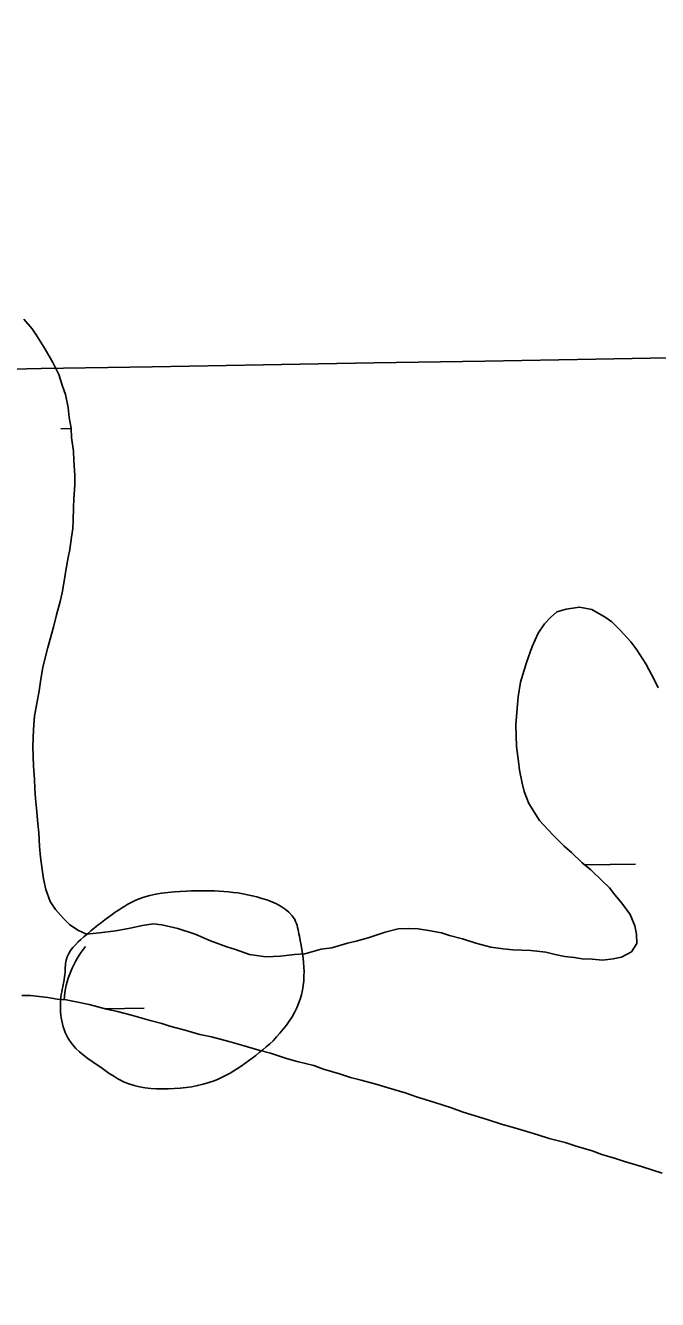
# Model space of a CAD drawing. Extents: x 3887375 to 3925618, y 296674 to 322633.
# Drawn here: x 3902264.6 to 3902500.8, y 314060.4 to 314536.9 of the extents above; entities that cross this region are included whole.
import ezdxf

# ---------------------------------------------------------------- set-up
doc = ezdxf.new("R2010")
doc.units = 0
for name, color, linetype in [('V-GRID-MAJR', 7, 'Continuous'), ('V-RIVR-EDGE', 7, 'Continuous'), ('V-TOPO-SHOR', 7, 'Continuous'), ('V-WETL-SWMP', 7, 'Continuous')]:
    doc.layers.add(name, color=color, linetype=linetype)

msp = doc.modelspace()

# ---------------------------------------------------------------- linework, layer by layer
at = {"layer": 'V-GRID-MAJR'}
for points in [[(3902269.22, 302288.25), (3902166.14, 308345.1), (3902063.01, 314405.04), (3901959.87, 320464.98), (3901959.82, 320468.07)], [(3891444.7, 314225.88), (3896753.86, 314315.07), (3902063.01, 314405.04), (3907372.14, 314495.79), (3912681.27, 314587.3), (3917990.38, 314679.59), (3923299.47, 314772.65)]]:
    msp.add_spline(points, degree=3, dxfattribs=at)
at = {"layer": 'V-RIVR-EDGE'}
for points in [[(3902292.86, 314147.19), (3902281, 314157.35), (3902277.93, 314165.72), (3902277.96, 314174.53), (3902279.3, 314182.01), (3902279.75, 314187.29), (3902286.38, 314196.08), (3902296.96, 314204.42), (3902306.66, 314210.12), (3902324.72, 314213.16), (3902352.9, 314210.45), (3902365.21, 314202.49), (3902366.95, 314196.32), (3902368.68, 314183.11), (3902366.01, 314169.47), (3902357.17, 314157.16)], [(3902357.17, 314157.16), (3902335.12, 314142.24), (3902317.94, 314139.2), (3902301.21, 314141.89), (3902292.86, 314147.19)]]:
    msp.add_spline(points, degree=3, dxfattribs=at)
at = {"layer": 'V-TOPO-SHOR'}
for points in [[(3902263.96, 314427.05), (3902267.09, 314423.47), (3902268.86, 314420.86), (3902271.95, 314415.88), (3902274.81, 314410.92), (3902276.98, 314406.44), (3902278.46, 314401.98), (3902279.52, 314398.93), (3902280.52, 314394.03), (3902280.87, 314390.3), (3902281.66, 314386.33), (3902281.78, 314382.85), (3902282.54, 314377.72), (3902282.66, 314374.24), (3902282.95, 314368.66), (3902283.06, 314364.94), (3902282.66, 314359.85), (3902282.56, 314356.61), (3902282.4, 314351.74), (3902282.3, 314348.72), (3902281.73, 314345.49), (3902281.12, 314340.87)], [(3902281.12, 314340.87), (3902280.55, 314337.88), (3902279.7, 314333.03), (3902279.13, 314329.8), (3902278.27, 314324.73), (3902277.47, 314321.5), (3902276.15, 314316.44), (3902275.07, 314311.83), (3902272.97, 314304.25), (3902271.1, 314296.88), (3902270.23, 314291.57), (3902269.66, 314288.11), (3902268.81, 314283.27), (3902267.96, 314278.66), (3902267.56, 314273.56), (3902267.36, 314267.3), (3902267.58, 314259.87), (3902267.89, 314254.99), (3902268.01, 314251.5), (3902268.35, 314247.78), (3902268.69, 314244.06), (3902269.21, 314238.47), (3902269.56, 314234.98), (3902269.86, 314229.87), (3902270.19, 314225.91), (3902270.74, 314221.25), (3902271.32, 314217.75), (3902272.12, 314213.78), (3902273.83, 314209.32), (3902275.82, 314206.24), (3902278.73, 314202.9), (3902280.98, 314200.73), (3902284.15, 314198.54), (3902287.35, 314197.05), (3902292.24, 314197.59), (3902298.3, 314198.32), (3902303.67, 314199.3), (3902308.34, 314200.31), (3902312.3, 314200.88), (3902315.54, 314200.54), (3902321.53, 314199.19), (3902327.96, 314197.12), (3902333.68, 314194.61), (3902339.87, 314192.33), (3902343.09, 314191.29), (3902348.36, 314189.5), (3902354.37, 314188.61), (3902359.95, 314188.89), (3902365.07, 314189.42), (3902369.02, 314189.76), (3902375.11, 314191.41), (3902379.07, 314191.98), (3902384.93, 314193.65), (3902388.2, 314194.47), (3902392.65, 314195.72), (3902398.98, 314197.83), (3902403.9, 314199.07), (3902407.84, 314199.17), (3902411.32, 314199.05), (3902415.25, 314198.47), (3902420.09, 314197.61), (3902423.07, 314196.59), (3902427.9, 314195.27), (3902432.96, 314193.71), (3902438.48, 314192.14), (3902443.1, 314191.53), (3902446.8, 314191.18), (3902453.52, 314190.96), (3902459.07, 314190.31), (3902462.52, 314189.51), (3902466.21, 314188.69), (3902469.68, 314188.34), (3902472.68, 314187.79), (3902476.38, 314187.66), (3902480.32, 314187.3), (3902484.28, 314187.87), (3902487.31, 314188.47), (3902491.09, 314190.43), (3902493.05, 314193.62), (3902492.93, 314197.1), (3902492.33, 314200.14), (3902490.62, 314204.37), (3902487.5, 314208.65), (3902484.82, 314211.75), (3902482.82, 314214.37), (3902480.12, 314217.01), (3902475.84, 314221.09), (3902472.68, 314223.75), (3902468.63, 314227.59), (3902465.93, 314230), (3902462.1, 314233.84), (3902459.86, 314236.23), (3902456.72, 314239.58), (3902452.75, 314245.97), (3902451.04, 314250.44), (3902450.21, 314253.48), (3902449.21, 314258.39), (3902448.85, 314261.64), (3902448.1, 314267.24), (3902447.91, 314275.37), (3902448.34, 314281.62)], [(3902448.34, 314281.62), (3902448.71, 314285.78), (3902449.58, 314291.32), (3902451.91, 314298.67), (3902453.96, 314304.64), (3902456.21, 314309.67), (3902458.64, 314313.07), (3902460.81, 314315.55), (3902463.2, 314317.56), (3902466.71, 314318.61)], [(3902470.4, 314117.78), (3902466.27, 314119.08), (3902460.29, 314120.67), (3902456.15, 314121.96), (3902452.02, 314123.26), (3902446.5, 314124.83), (3902442.82, 314125.87), (3902437.54, 314127.67), (3902433.87, 314128.72), (3902428.12, 314130.53), (3902423.77, 314132.06), (3902417.56, 314134.12), (3902410.67, 314136.2), (3902406.54, 314137.72), (3902400.11, 314139.56), (3902395.97, 314140.85), (3902389.99, 314142.44), (3902386.08, 314143.49), (3902381.95, 314144.79), (3902375.98, 314146.61), (3902372.3, 314147.88), (3902366.09, 314149.48), (3902362.18, 314150.53), (3902356.21, 314152.58), (3902351.84, 314153.65), (3902345.4, 314155.49), (3902341.04, 314156.79), (3902334.14, 314158.64), (3902329.75, 314159.48), (3902323.78, 314161.29), (3902318.49, 314162.62), (3902315.5, 314163.65), (3902311.13, 314164.72), (3902304.24, 314166.8), (3902298.95, 314168.13), (3902294.8, 314168.96), (3902288.36, 314170.79), (3902282.83, 314171.9), (3902279.83, 314172.46), (3902276.36, 314172.81), (3902272.9, 314173.39), (3902266.42, 314174.06), (3902263.18, 314174.17)]]:
    msp.add_lwpolyline(points, dxfattribs=at)
at = {"layer": 'V-WETL-SWMP'}
for p, q in [((3902277.77, 314386.09), (3902281.67, 314386.16)), ((3902473.66, 314222.93), (3902492.6, 314223.26)), ((3902294.3, 314169.1), (3902308.91, 314169.35))]:
    msp.add_line(p, q, dxfattribs=at)
for points in [[(3902263.96, 314427.05), (3902267.09, 314423.47), (3902268.86, 314420.86), (3902271.95, 314415.88), (3902274.81, 314410.92), (3902276.98, 314406.44), (3902278.46, 314401.98), (3902279.52, 314398.93), (3902280.52, 314394.03), (3902280.87, 314390.3), (3902281.66, 314386.33), (3902281.78, 314382.85), (3902282.54, 314377.72), (3902282.66, 314374.24), (3902282.95, 314368.66), (3902283.06, 314364.94), (3902282.66, 314359.85), (3902282.56, 314356.6), (3902282.4, 314351.74), (3902282.3, 314348.72), (3902281.73, 314345.49), (3902281.12, 314340.87)], [(3902281.12, 314340.87), (3902280.56, 314337.88), (3902279.7, 314333.03), (3902279.13, 314329.8), (3902278.27, 314324.72), (3902277.47, 314321.5), (3902276.15, 314316.44), (3902275.07, 314311.84), (3902272.97, 314304.25), (3902271.1, 314296.88), (3902270.23, 314291.57), (3902269.66, 314288.11), (3902268.81, 314283.27), (3902267.96, 314278.65), (3902267.56, 314273.56), (3902267.36, 314267.3), (3902267.58, 314259.87), (3902267.89, 314254.99), (3902268.01, 314251.51), (3902268.35, 314247.78), (3902268.69, 314244.06), (3902269.21, 314238.47), (3902269.56, 314234.98), (3902269.86, 314229.87), (3902270.19, 314225.91), (3902270.74, 314221.25), (3902271.32, 314217.75), (3902272.12, 314213.78), (3902273.83, 314209.32), (3902275.82, 314206.24), (3902278.73, 314202.9), (3902280.98, 314200.73), (3902284.15, 314198.54), (3902287.35, 314197.05), (3902292.24, 314197.58), (3902298.3, 314198.32), (3902303.67, 314199.3), (3902308.34, 314200.31), (3902312.31, 314200.88), (3902315.54, 314200.54), (3902321.53, 314199.19), (3902327.96, 314197.12), (3902333.68, 314194.61), (3902339.87, 314192.33), (3902343.08, 314191.29), (3902348.36, 314189.5), (3902354.37, 314188.61), (3902359.95, 314188.89), (3902365.07, 314189.42), (3902369.02, 314189.76), (3902375.11, 314191.41), (3902379.07, 314191.98), (3902384.93, 314193.65), (3902388.2, 314194.47), (3902392.65, 314195.72), (3902398.98, 314197.83), (3902403.9, 314199.07), (3902407.84, 314199.17), (3902411.32, 314199.06), (3902415.25, 314198.47), (3902420.09, 314197.61), (3902423.07, 314196.59), (3902427.9, 314195.27), (3902432.96, 314193.71), (3902438.48, 314192.14), (3902443.1, 314191.53), (3902446.8, 314191.18), (3902453.52, 314190.96), (3902459.07, 314190.31), (3902462.52, 314189.51), (3902466.21, 314188.69), (3902469.68, 314188.35), (3902472.67, 314187.78), (3902476.38, 314187.66), (3902480.32, 314187.3), (3902484.28, 314187.87), (3902487.31, 314188.47), (3902491.09, 314190.43), (3902493.05, 314193.62), (3902492.93, 314197.1), (3902492.33, 314200.14), (3902490.62, 314204.37), (3902487.5, 314208.65), (3902484.82, 314211.75), (3902482.82, 314214.37), (3902480.12, 314217.01), (3902475.84, 314221.09), (3902472.68, 314223.75), (3902468.63, 314227.59), (3902465.92, 314230), (3902462.1, 314233.84), (3902459.86, 314236.23), (3902456.72, 314239.58), (3902452.75, 314245.97), (3902451.04, 314250.44), (3902450.21, 314253.48), (3902449.21, 314258.39), (3902448.85, 314261.65), (3902448.11, 314267.24), (3902447.91, 314275.37), (3902448.34, 314281.62)], [(3902448.34, 314281.62), (3902448.71, 314285.78), (3902449.58, 314291.32), (3902451.91, 314298.67), (3902453.96, 314304.64), (3902456.21, 314309.67), (3902458.64, 314313.07), (3902460.81, 314315.55), (3902463.2, 314317.56), (3902466.71, 314318.61), (3902471.61, 314319.38), (3902476.22, 314318.53), (3902481.23, 314315.59), (3902483.73, 314313.88), (3902486.88, 314310.76), (3902490.91, 314306.45), (3902493.13, 314303.36), (3902496.44, 314298.15), (3902499.72, 314292.01), (3902501.02, 314289.19)], [(3902502.56, 314107.69), (3902495.21, 314110.02), (3902488.08, 314112.11), (3902485.1, 314113.13), (3902480.05, 314114.69), (3902476.38, 314115.97), (3902470.4, 314117.79), (3902466.27, 314119.08), (3902460.29, 314120.67), (3902456.15, 314121.96), (3902452.02, 314123.26), (3902446.5, 314124.83), (3902442.82, 314125.87), (3902437.54, 314127.67), (3902433.87, 314128.72), (3902428.12, 314130.53), (3902423.76, 314132.06), (3902417.57, 314134.12), (3902410.67, 314136.2), (3902406.55, 314137.72), (3902400.11, 314139.56), (3902395.97, 314140.85), (3902389.99, 314142.44), (3902386.08, 314143.49), (3902381.95, 314144.79), (3902375.98, 314146.6), (3902372.3, 314147.88), (3902366.09, 314149.48), (3902362.18, 314150.53), (3902356.21, 314152.58), (3902351.84, 314153.65), (3902345.4, 314155.49), (3902341.04, 314156.79), (3902334.14, 314158.64), (3902329.75, 314159.48), (3902323.78, 314161.29), (3902318.49, 314162.62), (3902315.5, 314163.65), (3902311.13, 314164.72), (3902304.24, 314166.8), (3902298.95, 314168.13), (3902294.79, 314168.96), (3902288.36, 314170.79), (3902282.83, 314171.9), (3902279.83, 314172.46), (3902276.36, 314172.81), (3902272.9, 314173.39), (3902266.42, 314174.06), (3902263.18, 314174.16)]]:
    msp.add_lwpolyline(points, dxfattribs=at)
msp.add_arc((3902314.14, 314169.92), 35.25, 140.2115, 175.7221, dxfattribs=at)

doc.saveas('drawing.dxf')
